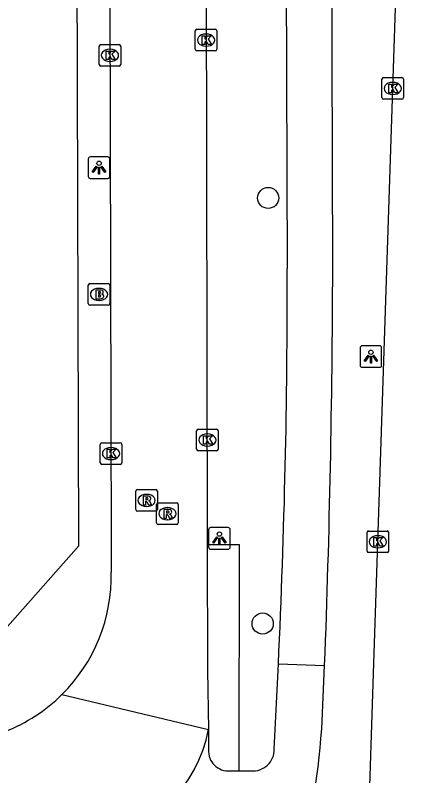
# Model space of a CAD drawing. Extents: x 160457 to 162082, y 388340 to 389736.
# Drawn here: x 161012.62 to 161031.3, y 388385.31 to 388420.52 of the extents above; entities that cross this region are included whole.
import ezdxf

# ---------------------------------------------------------------- set-up
doc = ezdxf.new("R2010")
doc.units = 0
for name, color, linetype in [('IMGEO_Boom', 7, 'Continuous'), ('IMGEO_Brandkraan', 7, 'Continuous'), ('IMGEO_Fietspad_gesloten', 7, 'Continuous'), ('IMGEO_Fietspad_open', 7, 'Continuous'), ('IMGEO_Haag', 7, 'Continuous'), ('IMGEO_Kolk', 7, 'Continuous'), ('IMGEO_Lichtpunt', 7, 'Continuous'), ('IMGEO_Rijbaan_lokaal_gesloten', 7, 'Continuous'), ('IMGEO_Rijbaan_lokaal_open', 7, 'Continuous'), ('IMGEO_Rioolput', 7, 'Continuous'), ('IMGEO_Voetpad_open', 7, 'Continuous')]:
    doc.layers.add(name, color=color, linetype=linetype)

msp = doc.modelspace()

# ---------------------------------------------------------------- linework, layer by layer
at = {"layer": 'IMGEO_Boom'}
for centre in [(161024.324, 388412.063), (161024.069, 388392.357)]:
    msp.add_circle(centre, 0.489, dxfattribs=at)
at = {"layer": 'IMGEO_Brandkraan'}
for p, q in [((161015.996, 388407.171), (161015.996, 388408.023)), ((161016.071, 388408.097), (161016.923, 388408.097)), ((161016.484, 388407.877), (161016.509, 388407.877)), ((161016.997, 388408.023), (161016.997, 388407.171)), ((161016.923, 388407.097), (161016.071, 388407.097)), ((161016.507, 388407.317), (161016.482, 388407.317))]:
    msp.add_line(p, q, dxfattribs=at)
for points in [[(161015.996, 388407.171), (161015.996, 388408.023)], [(161016.071, 388408.097), (161016.923, 388408.097)], [(161016.344, 388407.797), (161016.344, 388407.397), (161016.557, 388407.397)], [(161016.575, 388407.797), (161016.344, 388407.797)], [(161016.997, 388408.023), (161016.997, 388407.171)], [(161016.523, 388407.716), (161016.469, 388407.716), (161016.469, 388407.64)], [(161016.469, 388407.64), (161016.522, 388407.64)], [(161016.531, 388407.564), (161016.469, 388407.564), (161016.469, 388407.483)], [(161016.469, 388407.483), (161016.531, 388407.483)], [(161016.923, 388407.097), (161016.071, 388407.097)]]:
    msp.add_lwpolyline(points, dxfattribs=at)
for centre, radius, start, end in [((161016.073, 388408.021), 0.0765, 91.552, 178.448), ((161016.073, 388408.021), 0.0765, 91.552, 178.448), ((161016.579, 388407.652), 0.145, 59.4692, 91.5367), ((161016.604, 388407.699), 0.0922, 285.5137, 58.1501), ((161016.921, 388408.021), 0.0765, 1.552, 88.448), ((161016.921, 388408.021), 0.0765, 1.552, 88.448), ((161016.524, 388407.678), 0.0379, 267.8285, 90.9355), ((161016.532, 388407.523), 0.0404, 269.8759, 90.5077), ((161016.563, 388407.648), 0.251, 268.6676, 293.5347), ((161016.609, 388407.507), 0.105, 301.3115, 78.989), ((161016.073, 388407.173), 0.0765, 181.552, 268.448), ((161016.073, 388407.173), 0.0765, 181.552, 268.448), ((161016.921, 388407.173), 0.0765, 271.552, 358.448), ((161016.921, 388407.173), 0.0765, 271.552, 358.448)]:
    msp.add_arc(centre, radius, start, end, dxfattribs=at)
for centre, major_axis, ratio, start_param, end_param in [((161016.483, 388407.597), (-0.387, 0.002), 0.722429, 4.712389, 7.853982), ((161016.508, 388407.597), (-0.39, 0.002), 0.717154, 1.570796, 4.712389)]:
    msp.add_ellipse(centre, major_axis=major_axis, ratio=ratio, start_param=start_param, end_param=end_param, dxfattribs=at)
at = {"layer": 'IMGEO_Fietspad_gesloten'}
for points in [[(161025.055, 388453.649), (161025.21, 388408.793)], [(161027.312, 388408.799), (161027.174, 388453.634)], [(161024.798, 388390.498), (161026.939, 388390.423)]]:
    msp.add_lwpolyline(points, dxfattribs=at)
for centre, radius, start, end in [((160651.501, 388408.057), 373.709, 357.30697, 0.11289), ((160502.87, 388410.252), 524.444, 357.83311, 359.84121)]:
    msp.add_arc(centre, radius, start, end, dxfattribs=at)
at = {"layer": 'IMGEO_Fietspad_open'}
for points in [[(161024.608, 388386.539), (161024.798, 388390.498)], [(161026.804, 388387.478), (161026.939, 388390.423)], [(161021.561, 388387.46), (161021.563, 388386.518)], [(161022.563, 388385.537), (161022.889, 388385.537), (161022.989, 388385.537)], [(161022.989, 388385.537), (161023.089, 388385.537), (161023.534, 388385.537)]]:
    msp.add_lwpolyline(points, dxfattribs=at)
for centre, radius, start, end in [((160991.032, 388390.109), 35.868, 344.5652, 355.7934), ((161022.482, 388386.455), 0.921, 176.0615, 275.0375), ((161023.617, 388386.525), 0.991, 265.2115, 0.8158)]:
    msp.add_arc(centre, radius, start, end, dxfattribs=at)
at = {"layer": 'IMGEO_Haag'}
msp.add_lwpolyline([(161022.989, 388385.537), (161022.998, 388396.002), (161021.508, 388396.001)], dxfattribs=at)
at = {"layer": 'IMGEO_Kolk'}
for p, q in [((161020.951, 388418.943), (161020.951, 388419.795)), ((161021.026, 388419.869), (161021.878, 388419.869)), ((161021.952, 388419.795), (161021.952, 388418.943)), ((161021.439, 388419.649), (161021.464, 388419.649)), ((161016.503, 388418.238), (161016.503, 388419.09)), ((161016.578, 388419.164), (161017.43, 388419.164)), ((161017.504, 388419.09), (161017.504, 388418.238)), ((161021.462, 388419.089), (161021.437, 388419.089)), ((161016.991, 388418.944), (161017.016, 388418.944)), ((161021.878, 388418.869), (161021.026, 388418.869)), ((161017.014, 388418.384), (161016.989, 388418.384)), ((161017.43, 388418.164), (161016.578, 388418.164)), ((161029.665, 388417.631), (161030.517, 388417.631)), ((161029.59, 388416.705), (161029.59, 388417.557)), ((161030.078, 388417.411), (161030.103, 388417.411)), ((161030.591, 388417.557), (161030.591, 388416.705)), ((161030.517, 388416.631), (161029.665, 388416.631)), ((161030.101, 388416.851), (161030.076, 388416.851)), ((161021.011, 388400.429), (161021.011, 388401.281)), ((161021.086, 388401.355), (161021.938, 388401.355)), ((161021.499, 388401.135), (161021.524, 388401.135)), ((161022.012, 388401.281), (161022.012, 388400.429)), ((161016.625, 388400.726), (161017.477, 388400.726)), ((161016.55, 388399.8), (161016.55, 388400.652)), ((161017.038, 388400.506), (161017.063, 388400.506)), ((161017.551, 388400.652), (161017.551, 388399.8)), ((161021.522, 388400.575), (161021.497, 388400.575)), ((161021.938, 388400.355), (161021.086, 388400.355)), ((161017.477, 388399.726), (161016.625, 388399.726)), ((161017.061, 388399.946), (161017.036, 388399.946)), ((161028.9, 388395.716), (161028.9, 388396.568)), ((161028.975, 388396.642), (161029.827, 388396.642)), ((161029.901, 388396.568), (161029.901, 388395.716)), ((161029.388, 388396.422), (161029.413, 388396.422)), ((161029.411, 388395.862), (161029.386, 388395.862)), ((161029.827, 388395.642), (161028.975, 388395.642))]:
    msp.add_line(p, q, dxfattribs=at)
for points in [[(161020.951, 388418.943), (161020.951, 388419.795)], [(161021.026, 388419.869), (161021.878, 388419.869)], [(161021.952, 388419.795), (161021.952, 388418.943)], [(161021.272, 388419.569), (161021.395, 388419.569), (161021.395, 388419.418), (161021.525, 388419.569), (161021.689, 388419.569), (161021.543, 388419.418), (161021.696, 388419.169), (161021.544, 388419.169), (161021.459, 388419.333), (161021.395, 388419.266), (161021.395, 388419.169), (161021.272, 388419.169), (161021.272, 388419.569)], [(161016.503, 388418.238), (161016.503, 388419.09)], [(161016.578, 388419.164), (161017.43, 388419.164)], [(161017.504, 388419.09), (161017.504, 388418.238)], [(161016.824, 388418.864), (161016.947, 388418.864), (161016.947, 388418.713), (161017.077, 388418.864), (161017.241, 388418.864), (161017.095, 388418.713), (161017.248, 388418.464), (161017.096, 388418.464), (161017.011, 388418.628), (161016.947, 388418.561), (161016.947, 388418.464), (161016.824, 388418.464), (161016.824, 388418.864)], [(161021.878, 388418.869), (161021.026, 388418.869)], [(161017.43, 388418.164), (161016.578, 388418.164)], [(161029.665, 388417.631), (161030.517, 388417.631)], [(161029.59, 388416.705), (161029.59, 388417.557)], [(161029.911, 388417.331), (161030.034, 388417.331), (161030.034, 388417.18), (161030.164, 388417.331), (161030.328, 388417.331), (161030.182, 388417.18), (161030.335, 388416.931), (161030.183, 388416.931), (161030.098, 388417.095), (161030.034, 388417.028), (161030.034, 388416.931), (161029.911, 388416.931), (161029.911, 388417.331)], [(161030.591, 388417.557), (161030.591, 388416.705)], [(161030.517, 388416.631), (161029.665, 388416.631)], [(161021.011, 388400.429), (161021.011, 388401.281)], [(161021.086, 388401.355), (161021.938, 388401.355)], [(161022.012, 388401.281), (161022.012, 388400.429)], [(161016.625, 388400.726), (161017.477, 388400.726)], [(161021.332, 388401.055), (161021.455, 388401.055), (161021.455, 388400.904), (161021.585, 388401.055), (161021.749, 388401.055), (161021.603, 388400.904), (161021.756, 388400.655), (161021.604, 388400.655), (161021.519, 388400.819), (161021.455, 388400.752), (161021.455, 388400.655), (161021.332, 388400.655), (161021.332, 388401.055)], [(161016.55, 388399.8), (161016.55, 388400.652)], [(161016.871, 388400.426), (161016.994, 388400.426), (161016.994, 388400.275), (161017.124, 388400.426), (161017.288, 388400.426), (161017.142, 388400.275), (161017.295, 388400.026), (161017.143, 388400.026), (161017.058, 388400.19), (161016.994, 388400.123), (161016.994, 388400.026), (161016.871, 388400.026), (161016.871, 388400.426)], [(161017.551, 388400.652), (161017.551, 388399.8)], [(161021.938, 388400.355), (161021.086, 388400.355)], [(161017.477, 388399.726), (161016.625, 388399.726)], [(161028.9, 388395.716), (161028.9, 388396.568)], [(161028.975, 388396.642), (161029.827, 388396.642)], [(161029.901, 388396.568), (161029.901, 388395.716)], [(161029.221, 388396.342), (161029.344, 388396.342), (161029.344, 388396.191), (161029.474, 388396.342), (161029.638, 388396.342), (161029.492, 388396.191), (161029.645, 388395.942), (161029.493, 388395.942), (161029.408, 388396.106), (161029.344, 388396.039), (161029.344, 388395.942), (161029.221, 388395.942), (161029.221, 388396.342)], [(161029.827, 388395.642), (161028.975, 388395.642)]]:
    msp.add_lwpolyline(points, dxfattribs=at)
for centre, start, end in [((161021.028, 388419.793), 91.552, 178.448), ((161021.028, 388419.793), 91.552, 178.448), ((161021.876, 388419.793), 1.552, 88.448), ((161021.876, 388419.793), 1.552, 88.448), ((161016.58, 388419.088), 91.552, 178.448), ((161016.58, 388419.088), 91.552, 178.448), ((161017.428, 388419.088), 1.552, 88.448), ((161017.428, 388419.088), 1.552, 88.448), ((161021.028, 388418.945), 181.552, 268.448), ((161021.028, 388418.945), 181.552, 268.448), ((161021.876, 388418.945), 271.552, 358.448), ((161021.876, 388418.945), 271.552, 358.448), ((161016.58, 388418.24), 181.552, 268.448), ((161016.58, 388418.24), 181.552, 268.448), ((161017.428, 388418.24), 271.552, 358.448), ((161017.428, 388418.24), 271.552, 358.448), ((161029.667, 388417.555), 91.552, 178.448), ((161029.667, 388417.555), 91.552, 178.448), ((161030.515, 388417.555), 1.552, 88.448), ((161030.515, 388417.555), 1.552, 88.448), ((161029.667, 388416.707), 181.552, 268.448), ((161029.667, 388416.707), 181.552, 268.448), ((161030.515, 388416.707), 271.552, 358.448), ((161030.515, 388416.707), 271.552, 358.448), ((161021.088, 388401.279), 91.552, 178.448), ((161021.088, 388401.279), 91.552, 178.448), ((161021.936, 388401.279), 1.552, 88.448), ((161021.936, 388401.279), 1.552, 88.448), ((161016.627, 388400.65), 91.552, 178.448), ((161016.627, 388400.65), 91.552, 178.448), ((161017.475, 388400.65), 1.552, 88.448), ((161017.475, 388400.65), 1.552, 88.448), ((161021.088, 388400.431), 181.552, 268.448), ((161021.088, 388400.431), 181.552, 268.448), ((161021.936, 388400.431), 271.552, 358.448), ((161021.936, 388400.431), 271.552, 358.448), ((161016.627, 388399.802), 181.552, 268.448), ((161016.627, 388399.802), 181.552, 268.448), ((161017.475, 388399.802), 271.552, 358.448), ((161017.475, 388399.802), 271.552, 358.448), ((161028.977, 388396.566), 91.552, 178.448), ((161028.977, 388396.566), 91.552, 178.448), ((161029.825, 388396.566), 1.552, 88.448), ((161029.825, 388396.566), 1.552, 88.448), ((161028.977, 388395.718), 181.552, 268.448), ((161028.977, 388395.718), 181.552, 268.448), ((161029.825, 388395.718), 271.552, 358.448), ((161029.825, 388395.718), 271.552, 358.448)]:
    msp.add_arc(centre, 0.0765, start, end, dxfattribs=at)
for centre, major_axis, ratio, start_param, end_param in [((161021.438, 388419.369), (-0.387, 0.002), 0.722429, 4.712389, 7.853982), ((161021.463, 388419.369), (-0.39, 0.002), 0.717154, 1.570796, 4.712389), ((161016.99, 388418.664), (-0.387, 0.002), 0.722429, 4.712389, 7.853982), ((161017.015, 388418.664), (-0.39, 0.002), 0.717154, 1.570796, 4.712389), ((161030.077, 388417.131), (-0.387, 0.002), 0.722429, 4.712389, 7.853982), ((161030.102, 388417.131), (-0.39, 0.002), 0.717154, 1.570796, 4.712389), ((161021.498, 388400.855), (-0.387, 0.002), 0.722429, 4.712389, 7.853982), ((161021.523, 388400.855), (-0.39, 0.002), 0.717154, 1.570796, 4.712389), ((161017.037, 388400.226), (-0.387, 0.002), 0.722429, 4.712389, 7.853982), ((161017.062, 388400.226), (-0.39, 0.002), 0.717154, 1.570796, 4.712389), ((161029.387, 388396.142), (-0.387, 0.002), 0.722429, 4.712389, 7.853982), ((161029.412, 388396.142), (-0.39, 0.002), 0.717154, 1.570796, 4.712389)]:
    msp.add_ellipse(centre, major_axis=major_axis, ratio=ratio, start_param=start_param, end_param=end_param, dxfattribs=at)
at = {"layer": 'IMGEO_Lichtpunt'}
for p, q in [((161015.997, 388413.868), (161015.997, 388413.061)), ((161015.997, 388413.868), (161015.997, 388413.061)), ((161016.899, 388413.963), (161016.091, 388413.963)), ((161016.899, 388413.963), (161016.091, 388413.963)), ((161016.993, 388413.061), (161016.993, 388413.868)), ((161016.993, 388413.061), (161016.993, 388413.868)), ((161016.091, 388412.967), (161016.899, 388412.967)), ((161016.091, 388412.967), (161016.899, 388412.967)), ((161028.581, 388405.122), (161028.581, 388404.315)), ((161028.581, 388405.122), (161028.581, 388404.315)), ((161029.483, 388405.217), (161028.675, 388405.217)), ((161029.483, 388405.217), (161028.675, 388405.217)), ((161029.577, 388404.315), (161029.577, 388405.122)), ((161029.577, 388404.315), (161029.577, 388405.122)), ((161028.675, 388404.221), (161029.483, 388404.221)), ((161028.675, 388404.221), (161029.483, 388404.221)), ((161021.569, 388396.702), (161021.569, 388395.895)), ((161021.569, 388396.702), (161021.569, 388395.895)), ((161022.471, 388396.797), (161021.663, 388396.797)), ((161022.471, 388396.797), (161021.663, 388396.797)), ((161022.565, 388395.895), (161022.565, 388396.702)), ((161022.565, 388395.895), (161022.565, 388396.702)), ((161021.663, 388395.801), (161022.471, 388395.801)), ((161021.663, 388395.801), (161022.471, 388395.801))]:
    msp.add_line(p, q, dxfattribs=at)
for points in [[(161016.371, 388413.532), (161016.41, 388413.504), (161016.222, 388413.242), (161016.184, 388413.269), (161016.371, 388413.532)], [(161016.473, 388413.484), (161016.52, 388413.484), (161016.52, 388413.162), (161016.473, 388413.162), (161016.473, 388413.484)], [(161016.583, 388413.504), (161016.621, 388413.531), (161016.808, 388413.269), (161016.769, 388413.241), (161016.583, 388413.504)], [(161028.955, 388404.786), (161028.994, 388404.758), (161028.806, 388404.496), (161028.768, 388404.523), (161028.955, 388404.786)], [(161029.057, 388404.738), (161029.104, 388404.738), (161029.104, 388404.416), (161029.057, 388404.416), (161029.057, 388404.738)], [(161029.167, 388404.758), (161029.205, 388404.785), (161029.392, 388404.523), (161029.353, 388404.495), (161029.167, 388404.758)], [(161021.943, 388396.366), (161021.982, 388396.338), (161021.794, 388396.076), (161021.756, 388396.103), (161021.943, 388396.366)], [(161022.045, 388396.318), (161022.092, 388396.318), (161022.092, 388395.996), (161022.045, 388395.996), (161022.045, 388396.318)], [(161022.155, 388396.338), (161022.193, 388396.365), (161022.38, 388396.103), (161022.341, 388396.075), (161022.155, 388396.338)]]:
    msp.add_lwpolyline(points, dxfattribs=at)
for centre in [(161016.496, 388413.666), (161029.08, 388404.92), (161022.068, 388396.5)]:
    msp.add_circle(centre, 0.0994, dxfattribs=at)
for centre, start, end in [((161016.091, 388413.868), 90, 180), ((161016.091, 388413.868), 90, 180), ((161016.899, 388413.868), 0, 90), ((161016.899, 388413.868), 0, 90), ((161016.091, 388413.061), 180, 270), ((161016.091, 388413.061), 180, 270), ((161016.899, 388413.061), 270, 0), ((161016.899, 388413.061), 270, 360), ((161028.675, 388405.122), 90, 180), ((161028.675, 388405.122), 90, 180), ((161029.483, 388405.122), 0, 90), ((161029.483, 388405.122), 0, 90), ((161028.675, 388404.315), 180, 270), ((161028.675, 388404.315), 180, 270), ((161029.483, 388404.315), 270, 0), ((161029.483, 388404.315), 270, 360), ((161021.663, 388396.702), 90, 180), ((161021.663, 388396.702), 90, 180), ((161022.471, 388396.702), 0, 90), ((161022.471, 388396.702), 0, 90), ((161021.663, 388395.895), 180, 270), ((161021.663, 388395.895), 180, 270), ((161022.471, 388395.895), 270, 0), ((161022.471, 388395.895), 270, 360)]:
    msp.add_arc(centre, 0.0946, start, end, dxfattribs=at)
at = {"layer": 'IMGEO_Rijbaan_lokaal_gesloten'}
msp.add_lwpolyline([(161028.334, 388363.151), (161028.523, 388369.747), (161028.905, 388381.025), (161029.193, 388390.038), (161031.295, 388453.541)], dxfattribs=at)
at = {"layer": 'IMGEO_Rijbaan_lokaal_open'}
for points in [[(161016.901, 388448.751), (161016.957, 388435.46), (161016.972, 388428.217), (161016.996, 388420.382), (161017.009, 388416.144), (161017.026, 388407.433), (161017.043, 388403.188), (161017.062, 388394.743)], [(161021.41, 388448.751), (161021.508, 388396.001)], [(161021.508, 388396.001), (161021.519, 388390.2), (161021.561, 388387.46)], [(161014.778, 388389.069), (161021.561, 388387.46)]]:
    msp.add_lwpolyline(points, dxfattribs=at)
for centre, radius, start, end in [((161009.346, 388394.552), 7.718, 314.7305, 1.4162), ((161009.34, 388394.565), 7.731, 291.3911, 314.6966), ((161015.364, 388388.582), 6.298, 277.8894, 349.7423)]:
    msp.add_arc(centre, radius, start, end, dxfattribs=at)
at = {"layer": 'IMGEO_Rioolput'}
for p, q in [((161018.197, 388397.634), (161018.197, 388398.486)), ((161018.272, 388398.56), (161019.124, 388398.56)), ((161018.685, 388398.34), (161018.71, 388398.34)), ((161019.198, 388398.486), (161019.198, 388397.634)), ((161019.238, 388397.944), (161020.09, 388397.944)), ((161019.124, 388397.56), (161018.272, 388397.56)), ((161018.708, 388397.78), (161018.683, 388397.78)), ((161019.163, 388397.018), (161019.163, 388397.87)), ((161019.651, 388397.724), (161019.676, 388397.724)), ((161020.164, 388397.87), (161020.164, 388397.018)), ((161020.09, 388396.944), (161019.238, 388396.944)), ((161019.674, 388397.164), (161019.649, 388397.164))]:
    msp.add_line(p, q, dxfattribs=at)
for points in [[(161018.197, 388397.634), (161018.197, 388398.486)], [(161018.272, 388398.56), (161019.124, 388398.56)], [(161018.786, 388398.258), (161018.534, 388398.26), (161018.534, 388397.86)], [(161019.198, 388398.486), (161019.198, 388397.634)], [(161018.534, 388397.86), (161018.658, 388397.86), (161018.658, 388398.022), (161018.669, 388398.022)], [(161018.712, 388398.179), (161018.658, 388398.179), (161018.658, 388398.098)], [(161018.658, 388398.098), (161018.71, 388398.098)], [(161018.716, 388397.993), (161018.787, 388397.86), (161018.927, 388397.86), (161018.862, 388397.986)], [(161019.238, 388397.944), (161020.09, 388397.944)], [(161019.124, 388397.56), (161018.272, 388397.56)], [(161019.163, 388397.018), (161019.163, 388397.87)], [(161019.752, 388397.642), (161019.5, 388397.644), (161019.5, 388397.244)], [(161019.678, 388397.563), (161019.624, 388397.563), (161019.624, 388397.482)], [(161020.164, 388397.87), (161020.164, 388397.018)], [(161019.5, 388397.244), (161019.624, 388397.244), (161019.624, 388397.406), (161019.635, 388397.406)], [(161019.624, 388397.482), (161019.676, 388397.482)], [(161019.682, 388397.377), (161019.753, 388397.244), (161019.893, 388397.244), (161019.828, 388397.37)], [(161020.09, 388396.944), (161019.238, 388396.944)]]:
    msp.add_lwpolyline(points, dxfattribs=at)
for centre, radius, start, end in [((161018.274, 388398.484), 0.0765, 91.552, 178.448), ((161018.274, 388398.484), 0.0765, 91.552, 178.448), ((161018.785, 388398.148), 0.109, 350.3612, 89.416), ((161019.122, 388398.484), 0.0765, 1.552, 88.448), ((161019.122, 388398.484), 0.0765, 1.552, 88.448), ((161018.668, 388397.969), 0.0533, 26.0293, 88.6989), ((161018.694, 388398.287), 0.19, 274.7715, 282.9687), ((161018.718, 388398.083), 0.0964, 77.0061, 93.1865), ((161018.732, 388398.14), 0.0378, 276.6634, 79.6772), ((161018.783, 388398.148), 0.112, 277.5842, 350.9817), ((161018.767, 388397.933), 0.108, 29.5134, 73.7905), ((161019.24, 388397.868), 0.0765, 91.552, 178.448), ((161019.24, 388397.868), 0.0765, 91.552, 178.448), ((161020.088, 388397.868), 0.0765, 1.552, 88.448), ((161020.088, 388397.868), 0.0765, 1.552, 88.448), ((161018.274, 388397.636), 0.0765, 181.552, 268.448), ((161018.274, 388397.636), 0.0765, 181.552, 268.448), ((161019.122, 388397.636), 0.0765, 271.552, 358.448), ((161019.122, 388397.636), 0.0765, 271.552, 358.448), ((161019.684, 388397.467), 0.0964, 77.0061, 93.1865), ((161019.698, 388397.524), 0.0378, 276.6634, 79.6772), ((161019.751, 388397.532), 0.109, 350.3612, 89.416), ((161019.634, 388397.353), 0.0533, 26.0293, 88.6989), ((161019.66, 388397.671), 0.19, 274.7715, 282.9687), ((161019.749, 388397.532), 0.112, 277.5842, 350.9817), ((161019.733, 388397.317), 0.108, 29.5134, 73.7905), ((161019.24, 388397.02), 0.0765, 181.552, 268.448), ((161019.24, 388397.02), 0.0765, 181.552, 268.448), ((161020.088, 388397.02), 0.0765, 271.552, 358.448), ((161020.088, 388397.02), 0.0765, 271.552, 358.448)]:
    msp.add_arc(centre, radius, start, end, dxfattribs=at)
for centre, major_axis, ratio, start_param, end_param in [((161018.684, 388398.06), (-0.387, 0.002), 0.722429, 4.712389, 7.853982), ((161018.709, 388398.06), (-0.39, 0.002), 0.717154, 1.570796, 4.712389), ((161019.65, 388397.444), (-0.387, 0.002), 0.722429, 4.712389, 7.853982), ((161019.675, 388397.444), (-0.39, 0.002), 0.717154, 1.570796, 4.712389)]:
    msp.add_ellipse(centre, major_axis=major_axis, ratio=ratio, start_param=start_param, end_param=end_param, dxfattribs=at)
at = {"layer": 'IMGEO_Voetpad_open'}
msp.add_lwpolyline([(161010.95, 388390.757), (161015.566, 388395.957), (161015.408, 388449.738)], dxfattribs=at)

doc.saveas('drawing.dxf')
